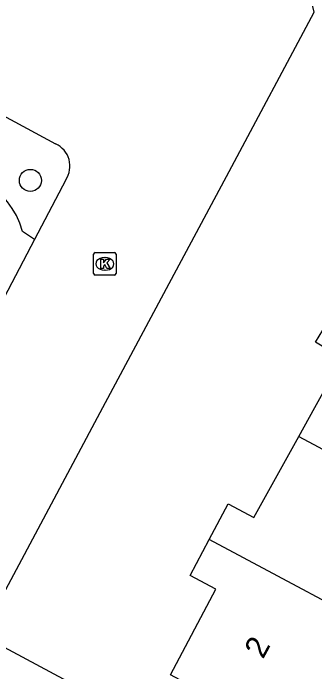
# Model space of a CAD drawing. Extents: x 158461 to 159795, y 387220 to 388672.
# Drawn here: x 159506.71 to 159520.07, y 388488.3 to 388517.46 of the extents above; entities that cross this region are included whole.
import ezdxf

# ---------------------------------------------------------------- set-up
doc = ezdxf.new("R2010")
doc.units = 0
for name, color, linetype in [('IMGEO_Boom', 7, 'Continuous'), ('IMGEO_Kolk', 7, 'Continuous'), ('IMGEO_Pand', 7, 'Continuous'), ('IMGEO_Pand_nummerreeks', 7, 'Continuous'), ('IMGEO_Voetpad_open', 7, 'Continuous'), ('IMGEO_Woonerf_open', 7, 'Continuous')]:
    doc.layers.add(name, color=color, linetype=linetype)

msp = doc.modelspace()

# ---------------------------------------------------------------- linework, layer by layer
at = {"layer": 'IMGEO_Boom'}
msp.add_circle((159507.47, 388510.058), 0.489, dxfattribs=at)
at = {"layer": 'IMGEO_Kolk'}
for p, q in [((159510.342, 388506.866), (159511.194, 388506.866)), ((159510.267, 388505.94), (159510.267, 388506.792)), ((159510.755, 388506.646), (159510.78, 388506.646)), ((159511.268, 388506.792), (159511.268, 388505.94)), ((159510.778, 388506.086), (159510.753, 388506.086)), ((159511.194, 388505.866), (159510.342, 388505.866))]:
    msp.add_line(p, q, dxfattribs=at)
for points in [[(159510.342, 388506.866), (159511.194, 388506.866)], [(159510.267, 388505.94), (159510.267, 388506.792)], [(159510.588, 388506.566), (159510.711, 388506.566), (159510.711, 388506.415), (159510.841, 388506.566), (159511.005, 388506.566), (159510.859, 388506.415), (159511.012, 388506.166), (159510.86, 388506.166), (159510.775, 388506.33), (159510.711, 388506.263), (159510.711, 388506.166), (159510.588, 388506.166), (159510.588, 388506.566)], [(159511.268, 388506.792), (159511.268, 388505.94)], [(159511.194, 388505.866), (159510.342, 388505.866)]]:
    msp.add_lwpolyline(points, dxfattribs=at)
for centre, start, end in [((159510.344, 388506.79), 91.552, 178.448), ((159510.344, 388506.79), 91.552, 178.448), ((159511.192, 388506.79), 1.552, 88.448), ((159511.192, 388506.79), 1.552, 88.448), ((159510.344, 388505.942), 181.552, 268.448), ((159510.344, 388505.942), 181.552, 268.448), ((159511.192, 388505.942), 271.552, 358.448), ((159511.192, 388505.942), 271.552, 358.448)]:
    msp.add_arc(centre, 0.0765, start, end, dxfattribs=at)
for centre, major_axis, ratio, start_param, end_param in [((159510.754, 388506.366), (-0.387, 0.002), 0.722429, 4.712389, 7.853982), ((159510.779, 388506.366), (-0.39, 0.002), 0.717154, 1.570796, 4.712389)]:
    msp.add_ellipse(centre, major_axis=major_axis, ratio=ratio, start_param=start_param, end_param=end_param, dxfattribs=at)
at = {"layer": 'IMGEO_Pand'}
for points in [[(159519.363, 388498.722), (159520.073, 388500), (159521.286, 388502.183), (159520.109, 388502.905), (159521.082, 388504.492)], [(159515.388, 388494.155), (159516.233, 388495.742), (159517.371, 388495.136), (159519.363, 388498.722)], [(159519.363, 388498.722), (159527.078, 388494.61)], [(159524.295, 388489.407), (159521.427, 388484.045), (159518.086, 388485.824), (159513.672, 388488.174), (159515.688, 388491.962), (159514.544, 388492.571), (159515.388, 388494.155)], [(159524.295, 388489.407), (159515.388, 388494.155)]]:
    msp.add_lwpolyline(points, dxfattribs=at)
at = {"layer": 'IMGEO_Voetpad_open'}
for points in [[(159507.645, 388507.442), (159507.124, 388507.801)], [(159507.645, 388507.442), (159505.952, 388504.229)], [(159544.711, 388478.1), (159534.555, 388475.834), (159532.548, 388476.894), (159531.962, 388475.786), (159512.95, 388485.827), (159505.296, 388489.919)]]:
    msp.add_lwpolyline(points, dxfattribs=at)
msp.add_arc((159503.459, 388506.754), 3.811, 15.9413, 103.6972, dxfattribs=at)
at = {"layer": 'IMGEO_Woonerf_open'}
for points in [[(159505.296, 388489.919), (159510.685, 388500), (159513.506, 388505.276), (159516.278, 388510.461), (159520.049, 388517.516), (159515.238, 388538.074)], [(159505.316, 388513.437), (159508.589, 388511.675)], [(159509.04, 388510.09), (159507.645, 388507.442)]]:
    msp.add_lwpolyline(points, dxfattribs=at)
msp.add_arc((159508.144, 388510.692), 1.079, 326.1291, 65.6376, dxfattribs=at)

# ---------------------------------------------------------------- texts
at = {"layer": 'IMGEO_Pand_nummerreeks'}
msp.add_text('2', height=1, rotation=61.4756, dxfattribs=at).set_placement((159517.777, 388488.839))

doc.saveas('drawing.dxf')
